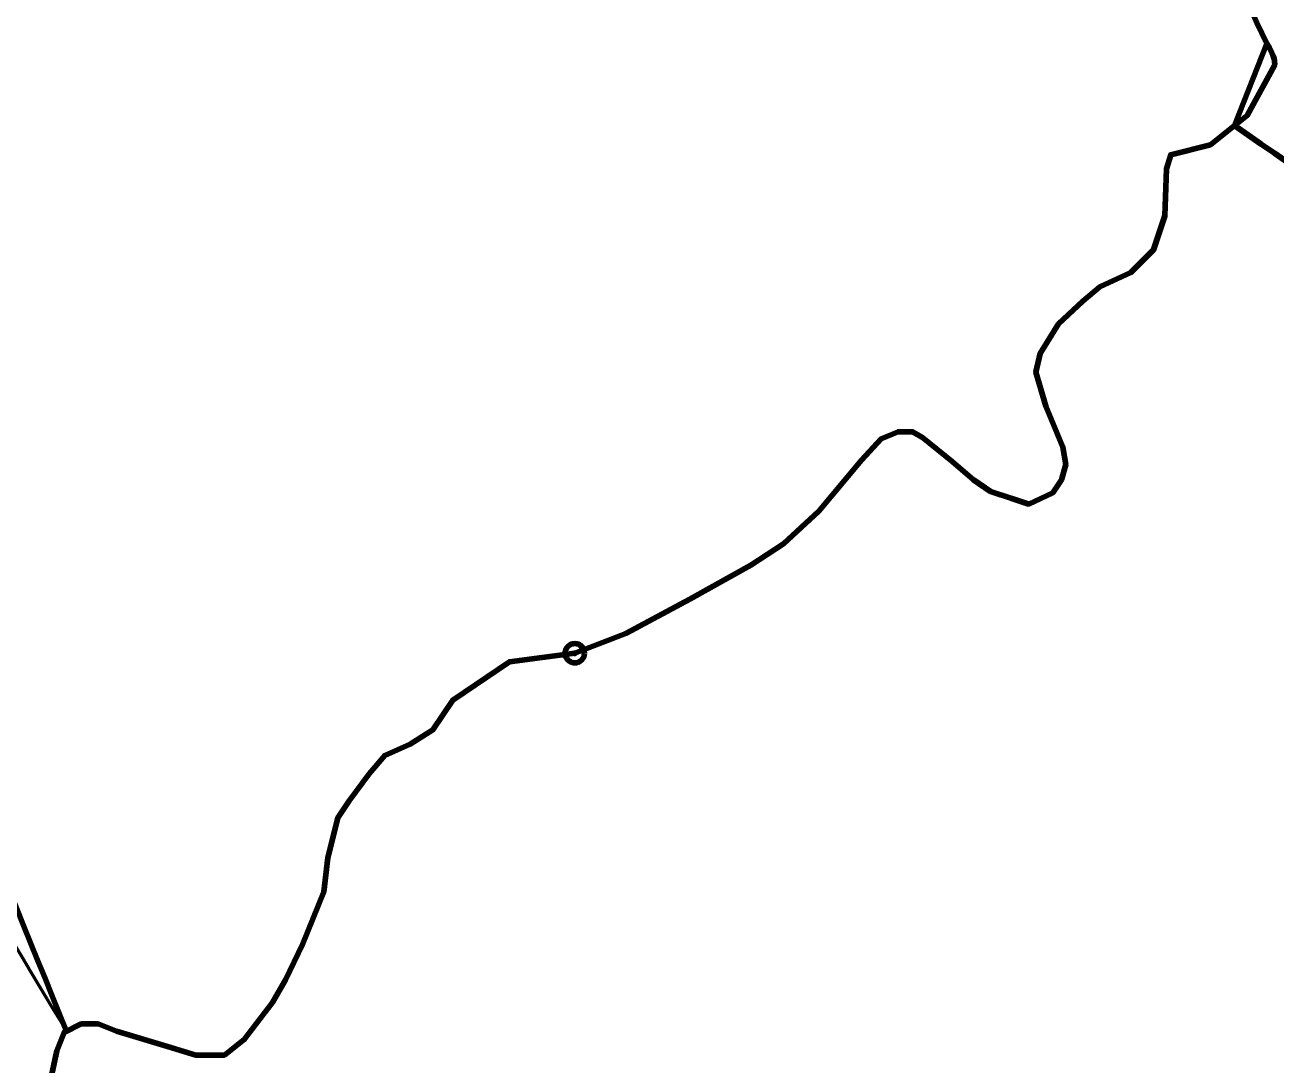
# Model space of a CAD drawing. Extents: x -1643653 to 4543381, y 1624270 to 13878484.
# Drawn here: x 731627 to 738063, y 8938163 to 8943514 of the extents above; entities that cross this region are included whole.
import ezdxf

# ---------------------------------------------------------------- set-up
doc = ezdxf.new("R2010")
doc.units = 0
doc.header["$LTSCALE"] = 200
doc.header["$PDMODE"] = 32
doc.header["$PDSIZE"] = 100
for name, color, linetype, lineweight in [('24', 7, 'Continuous', 25), ('26', 7, 'Continuous', 106), ('28', 7, 'Continuous', 53), ('53', 7, 'Continuous', 106), ('60', 7, 'Continuous', 13), ('9', 7, 'Continuous', 90)]:
    doc.layers.add(name, color=color, linetype=linetype, lineweight=lineweight)

msp = doc.modelspace()

# ---------------------------------------------------------------- linework, layer by layer
at = {"layer": '24', "lineweight": 53}
for points in [[(737294.5, 8944512.4), (737310.4, 8944496.3), (737340.7, 8944455.3), (737370.9, 8944409.3), (737411.1, 8944342.9), (737446.4, 8944296.8), (737492, 8944276.2), (737558.2, 8944280.9), (737634.4, 8944280.4), (737715.5, 8944239.2), (737755.9, 8944193.1), (737760.6, 8944132), (737785.4, 8944050.3), (737815.4, 8943978.8), (737855.4, 8943871.7), (737854.9, 8943800.4), (737869.6, 8943718.8), (737889.3, 8943632.1), (737934.8, 8943591.1), (737964.9, 8943524.7), (738014.8, 8943418.8), (738014.7, 8943418.2), (738014.8, 8943418.8)], [(738014.8, 8943418.8), (738029.4, 8943395.5), (738053.2, 8943344.5), (738056.5, 8943309.6), (737913.6, 8943047.9), (737725.2, 8942897.3), (737520.8, 8942846.1), (737498.9, 8942773.1), (737491.6, 8942531.9), (737433.2, 8942356.6), (737316.4, 8942239.7), (737155.8, 8942166.6), (737068.3, 8942093.6), (736944.2, 8941976.7), (736849.3, 8941823.2), (736827.4, 8941728.2), (736878.5, 8941552.9), (736966.1, 8941341), (736980.7, 8941253.3), (736958.8, 8941172.9), (736915, 8941107.2), (736790.9, 8941048.7), (736703.3, 8941077.9), (736593.9, 8941114.5), (736506.3, 8941172.9), (736396.8, 8941267.9), (736243.5, 8941392.1), (736192.4, 8941421.4), (736119.4, 8941421.4), (736031.9, 8941384.8), (735929.7, 8941275.2), (735710.7, 8941012.2), (735528.2, 8940844.2), (735360.4, 8940734.6), (735046.5, 8940559.2), (734718.1, 8940383.8), (734455.3, 8940281.6)], [(734455.3, 8940281.6), (734119.6, 8940237.7), (733827.7, 8940040.4), (733725.5, 8939887), (733608.7, 8939813.9), (733477.3, 8939755.5), (733397, 8939660.5), (733294.9, 8939521.7), (733236.5, 8939434), (733185.4, 8939229.4), (733163.5, 8939054.1), (733054, 8938783.7), (732966.4, 8938601.1), (732900.7, 8938484.2), (732754.8, 8938294.2), (732652.6, 8938213.8), (732506.6, 8938213.8), (732360.6, 8938257.7), (732097.9, 8938338), (732003, 8938374.6), (731915.4, 8938374.6), (731827.8, 8938330.7), (731791.3, 8938235.8), (731754.8, 8938067.7)]]:
    msp.add_lwpolyline(points, dxfattribs=at)
at = {"layer": '26'}
msp.add_lwpolyline([(731839.8, 8938336.7), (731827.8, 8938330.7), (731791.3, 8938235.8), (731754.8, 8938067.7)], dxfattribs=at)
msp.add_spline([(723248, 8945546.2), (725829.8, 8945095.5), (727540.4, 8944467.3), (728842.4, 8943529.7), (731836.5, 8938343.4)], degree=3, dxfattribs=at)
at = {"layer": '28'}
msp.add_line((731836.5, 8938343.4), (731839.8, 8938336.7), dxfattribs=at)
for points in [[(738014.8, 8943418.8), (737964.9, 8943524.7), (737934.8, 8943591.1), (737889.3, 8943632.1), (737869.6, 8943718.8), (737854.9, 8943800.4), (737855.4, 8943871.7), (737815.4, 8943978.8), (737785.4, 8944050.3), (737760.6, 8944132), (737755.9, 8944193.1), (737715.5, 8944239.2), (737634.4, 8944280.4), (737558.2, 8944280.9), (737492, 8944276.2), (737446.4, 8944296.8), (737411.1, 8944342.9), (737370.9, 8944409.3), (737340.7, 8944455.3), (737310.4, 8944496.3), (737294.5, 8944512.4), (737295.3, 8944521)], [(737294.5, 8944512.4), (737310.4, 8944496.3), (737340.7, 8944455.3), (737370.9, 8944409.3), (737411.1, 8944342.9), (737446.4, 8944296.8), (737492, 8944276.2), (737558.2, 8944280.9), (737634.4, 8944280.4), (737715.5, 8944239.2), (737755.9, 8944193.1), (737760.6, 8944132), (737785.4, 8944050.3), (737815.4, 8943978.8), (737855.4, 8943871.7), (737854.9, 8943800.4), (737869.6, 8943718.8), (737889.3, 8943632.1), (737934.8, 8943591.1), (737964.9, 8943524.7), (738014.8, 8943418.8), (738029, 8943407.3)], [(734455.3, 8940281.6), (734718.1, 8940383.8), (735046.5, 8940559.2), (735360.4, 8940734.6), (735528.2, 8940844.2), (735710.7, 8941012.2), (735929.7, 8941275.2), (736031.9, 8941384.8), (736119.4, 8941421.4), (736192.4, 8941421.4), (736243.5, 8941392.1), (736396.8, 8941267.9), (736506.3, 8941172.9), (736593.9, 8941114.5), (736703.3, 8941077.9), (736790.9, 8941048.7), (736915, 8941107.2), (736958.8, 8941172.9), (736980.7, 8941253.3), (736966.1, 8941341), (736878.5, 8941552.9), (736827.4, 8941728.2), (736849.3, 8941823.2), (736944.2, 8941976.7), (737068.3, 8942093.6), (737155.8, 8942166.6), (737316.4, 8942239.7), (737433.2, 8942356.6), (737491.6, 8942531.9), (737498.9, 8942773.1), (737520.8, 8942846.1), (737725.2, 8942897.3), (737913.6, 8943047.9), (738056.5, 8943309.6), (738029.4, 8943395.5), (738029, 8943407.3), (738014.8, 8943418.8)], [(738029, 8943407.3), (738029.4, 8943395.5), (738053.2, 8943344.5), (738056.5, 8943309.6)], [(738056.5, 8943309.6), (737913.6, 8943047.9), (737725.2, 8942897.3), (737520.8, 8942846.1), (737498.9, 8942773.1), (737491.6, 8942531.9), (737433.2, 8942356.6), (737316.4, 8942239.7), (737155.8, 8942166.6), (737068.3, 8942093.6), (736944.2, 8941976.7), (736849.3, 8941823.2), (736827.4, 8941728.2), (736878.5, 8941552.9), (736966.1, 8941341), (736980.7, 8941253.3), (736958.8, 8941172.9), (736915, 8941107.2), (736790.9, 8941048.7), (736703.3, 8941077.9), (736593.9, 8941114.5), (736506.3, 8941172.9), (736396.8, 8941267.9), (736243.5, 8941392.1), (736192.4, 8941421.4), (736119.4, 8941421.4), (736031.9, 8941384.8), (735929.7, 8941275.2), (735710.7, 8941012.2), (735528.2, 8940844.2), (735360.4, 8940734.6), (735046.5, 8940559.2), (734718.1, 8940383.8), (734455.3, 8940281.6)], [(734455.3, 8940281.6), (734119.6, 8940237.7), (733827.7, 8940040.4), (733725.5, 8939887), (733608.7, 8939813.9), (733477.3, 8939755.5), (733397, 8939660.5), (733294.9, 8939521.7), (733236.5, 8939434), (733185.4, 8939229.4), (733163.5, 8939054.1), (733054, 8938783.7), (732966.4, 8938601.1), (732900.7, 8938484.2), (732754.8, 8938294.2), (732652.6, 8938213.8), (732506.6, 8938213.8), (732360.6, 8938257.7), (732097.9, 8938338), (732003, 8938374.6), (731915.4, 8938374.6), (731827.8, 8938330.7), (731791.3, 8938235.8), (731754.8, 8938067.7)], [(731839.8, 8938336.7), (731915.4, 8938374.6), (732003, 8938374.6), (732097.9, 8938338), (732360.6, 8938257.7), (732506.6, 8938213.8), (732652.6, 8938213.8), (732754.8, 8938294.2), (732900.7, 8938484.2), (732966.4, 8938601.1), (733054, 8938783.7), (733163.5, 8939054.1), (733185.4, 8939229.4), (733236.5, 8939434), (733294.9, 8939521.7), (733397, 8939660.5), (733477.3, 8939755.5), (733608.7, 8939813.9), (733725.5, 8939887), (733827.7, 8940040.4), (734119.6, 8940237.7), (734455.3, 8940281.6)]]:
    msp.add_lwpolyline(points, dxfattribs=at)
msp.add_spline([(723248, 8945546.2), (726235.5, 8945024.6), (727640.7, 8944409.5), (728987.4, 8943325.7), (729924.3, 8941714.7), (731836.5, 8938343.4)], degree=3, dxfattribs=at)
at = {"layer": '53'}
for points in [[(737294.5, 8944512.4), (737310.4, 8944496.3), (737340.7, 8944455.3), (737370.9, 8944409.3), (737411.1, 8944342.9), (737446.4, 8944296.8), (737492, 8944276.2), (737558.2, 8944280.9), (737634.4, 8944280.4), (737715.5, 8944239.2), (737755.9, 8944193.1), (737760.6, 8944132), (737785.4, 8944050.3), (737815.4, 8943978.8), (737855.4, 8943871.7), (737854.9, 8943800.4), (737869.6, 8943718.8), (737889.3, 8943632.1), (737934.8, 8943591.1), (737964.9, 8943524.7), (738014.8, 8943418.8), (738014.7, 8943418.2), (738014.8, 8943418.8)], [(737294.5, 8944512.4), (737310.4, 8944496.3), (737340.7, 8944455.3), (737370.9, 8944409.3), (737411.1, 8944342.9), (737446.4, 8944296.8), (737492, 8944276.2), (737558.2, 8944280.9), (737634.4, 8944280.4), (737715.5, 8944239.2), (737755.9, 8944193.1), (737760.6, 8944132), (737785.4, 8944050.3), (737815.4, 8943978.8), (737855.4, 8943871.7), (737854.9, 8943800.4), (737869.6, 8943718.8), (737889.3, 8943632.1), (737934.8, 8943591.1), (737964.9, 8943524.7), (738014.8, 8943418.8), (738014.7, 8943418.2), (738014.8, 8943418.8)], [(737294.5, 8944512.4), (737310.4, 8944496.3), (737340.7, 8944455.3), (737370.9, 8944409.3), (737411.1, 8944342.9), (737446.4, 8944296.8), (737492, 8944276.2), (737558.2, 8944280.9), (737634.4, 8944280.4), (737715.5, 8944239.2), (737755.9, 8944193.1), (737760.6, 8944132), (737785.4, 8944050.3), (737815.4, 8943978.8), (737855.4, 8943871.7), (737854.9, 8943800.4), (737869.6, 8943718.8), (737889.3, 8943632.1), (737934.8, 8943591.1), (737964.9, 8943524.7), (738014.8, 8943418.8), (738014.7, 8943418.2), (738014.8, 8943418.8)], [(738014.8, 8943418.8), (738029.4, 8943395.5), (738053.2, 8943344.5), (738056.5, 8943309.6), (737913.6, 8943047.9), (737725.2, 8942897.3), (737520.8, 8942846.1), (737498.9, 8942773.1), (737491.6, 8942531.9), (737433.2, 8942356.6), (737316.4, 8942239.7), (737155.8, 8942166.6), (737068.3, 8942093.6), (736944.2, 8941976.7), (736849.3, 8941823.2), (736827.4, 8941728.2), (736878.5, 8941552.9), (736966.1, 8941341), (736980.7, 8941253.3), (736958.8, 8941172.9), (736915, 8941107.2), (736790.9, 8941048.7), (736703.3, 8941077.9), (736593.9, 8941114.5), (736506.3, 8941172.9), (736396.8, 8941267.9), (736243.5, 8941392.1), (736192.4, 8941421.4), (736119.4, 8941421.4), (736031.9, 8941384.8), (735929.7, 8941275.2), (735710.7, 8941012.2), (735528.2, 8940844.2), (735360.4, 8940734.6), (735046.5, 8940559.2), (734718.1, 8940383.8), (734455.3, 8940281.6)], [(738014.8, 8943418.8), (738029.4, 8943395.5), (738053.2, 8943344.5), (738056.5, 8943309.6), (737913.6, 8943047.9), (737725.2, 8942897.3), (737520.8, 8942846.1), (737498.9, 8942773.1), (737491.6, 8942531.9), (737433.2, 8942356.6), (737316.4, 8942239.7), (737155.8, 8942166.6), (737068.3, 8942093.6), (736944.2, 8941976.7), (736849.3, 8941823.2), (736827.4, 8941728.2), (736878.5, 8941552.9), (736966.1, 8941341), (736980.7, 8941253.3), (736958.8, 8941172.9), (736915, 8941107.2), (736790.9, 8941048.7), (736703.3, 8941077.9), (736593.9, 8941114.5), (736506.3, 8941172.9), (736396.8, 8941267.9), (736243.5, 8941392.1), (736192.4, 8941421.4), (736119.4, 8941421.4), (736031.9, 8941384.8), (735929.7, 8941275.2), (735710.7, 8941012.2), (735528.2, 8940844.2), (735360.4, 8940734.6), (735046.5, 8940559.2), (734718.1, 8940383.8), (734455.3, 8940281.6)], [(738014.8, 8943418.8), (738029.4, 8943395.5), (738053.2, 8943344.5), (738056.5, 8943309.6), (737913.6, 8943047.9), (737725.2, 8942897.3), (737520.8, 8942846.1), (737498.9, 8942773.1), (737491.6, 8942531.9), (737433.2, 8942356.6), (737316.4, 8942239.7), (737155.8, 8942166.6), (737068.3, 8942093.6), (736944.2, 8941976.7), (736849.3, 8941823.2), (736827.4, 8941728.2), (736878.5, 8941552.9), (736966.1, 8941341), (736980.7, 8941253.3), (736958.8, 8941172.9), (736915, 8941107.2), (736790.9, 8941048.7), (736703.3, 8941077.9), (736593.9, 8941114.5), (736506.3, 8941172.9), (736396.8, 8941267.9), (736243.5, 8941392.1), (736192.4, 8941421.4), (736119.4, 8941421.4), (736031.9, 8941384.8), (735929.7, 8941275.2), (735710.7, 8941012.2), (735528.2, 8940844.2), (735360.4, 8940734.6), (735046.5, 8940559.2), (734718.1, 8940383.8), (734455.3, 8940281.6)], [(734455.3, 8940281.6), (734119.6, 8940237.7), (733827.7, 8940040.4), (733725.5, 8939887), (733608.7, 8939813.9), (733477.3, 8939755.5), (733397, 8939660.5), (733294.9, 8939521.7), (733236.5, 8939434), (733185.4, 8939229.4), (733163.5, 8939054.1), (733054, 8938783.7), (732966.4, 8938601.1), (732900.7, 8938484.2), (732754.8, 8938294.2), (732652.6, 8938213.8), (732506.6, 8938213.8), (732360.6, 8938257.7), (732097.9, 8938338), (732003, 8938374.6), (731915.4, 8938374.6), (731827.8, 8938330.7), (731791.3, 8938235.8), (731754.8, 8938067.7)], [(734455.3, 8940281.6), (734119.6, 8940237.7), (733827.7, 8940040.4), (733725.5, 8939887), (733608.7, 8939813.9), (733477.3, 8939755.5), (733397, 8939660.5), (733294.9, 8939521.7), (733236.5, 8939434), (733185.4, 8939229.4), (733163.5, 8939054.1), (733054, 8938783.7), (732966.4, 8938601.1), (732900.7, 8938484.2), (732754.8, 8938294.2), (732652.6, 8938213.8), (732506.6, 8938213.8), (732360.6, 8938257.7), (732097.9, 8938338), (732003, 8938374.6), (731915.4, 8938374.6), (731827.8, 8938330.7), (731791.3, 8938235.8), (731754.8, 8938067.7)], [(734455.3, 8940281.6), (734119.6, 8940237.7), (733827.7, 8940040.4), (733725.5, 8939887), (733608.7, 8939813.9), (733477.3, 8939755.5), (733397, 8939660.5), (733294.9, 8939521.7), (733236.5, 8939434), (733185.4, 8939229.4), (733163.5, 8939054.1), (733054, 8938783.7), (732966.4, 8938601.1), (732900.7, 8938484.2), (732754.8, 8938294.2), (732652.6, 8938213.8), (732506.6, 8938213.8), (732360.6, 8938257.7), (732097.9, 8938338), (732003, 8938374.6), (731915.4, 8938374.6), (731827.8, 8938330.7), (731791.3, 8938235.8), (731754.8, 8938067.7)]]:
    msp.add_lwpolyline(points, dxfattribs=at)
at = {"layer": '60', "lineweight": 25}
msp.add_spline([(814781, 9009175.5), (814787.2, 9009173.4), (814796.9, 9009173.4), (814799.4, 9009172.4), (814805.1, 9009174.5), (814805.6, 9009176.5), (814811.7, 9009179.5), (814811.7, 9009179.5), (814801.5, 9009181), (814790.7, 9009181.5), (814784.1, 9009183.1), (814777.4, 9009185.1), (814778.4, 9009175.5)], degree=3, dxfattribs=at)
at = {"layer": '9'}
msp.add_line((737849.4, 8942996.8), (738014.8, 8943418.8), dxfattribs=at)
for points in [[(737294.5, 8944512.4), (737310.4, 8944496.3), (737340.7, 8944455.3), (737370.9, 8944409.3), (737411.1, 8944342.9), (737446.4, 8944296.8), (737492, 8944276.2), (737558.2, 8944280.9), (737634.4, 8944280.4), (737715.5, 8944239.2), (737755.9, 8944193.1), (737760.6, 8944132), (737785.4, 8944050.3), (737815.4, 8943978.8), (737855.4, 8943871.7), (737854.9, 8943800.4), (737869.6, 8943718.8), (737889.3, 8943632.1), (737934.8, 8943591.1), (737964.9, 8943524.7), (738014.8, 8943418.8), (738014.7, 8943418.2), (738014.8, 8943418.8)], [(738014.8, 8943418.8), (738029.4, 8943395.5), (738053.2, 8943344.5), (738056.5, 8943309.6), (737913.6, 8943047.9), (737725.2, 8942897.3), (737520.8, 8942846.1), (737498.9, 8942773.1), (737491.6, 8942531.9), (737433.2, 8942356.6), (737316.4, 8942239.7), (737155.8, 8942166.6), (737068.3, 8942093.6), (736944.2, 8941976.7), (736849.3, 8941823.2), (736827.4, 8941728.2), (736878.5, 8941552.9), (736966.1, 8941341), (736980.7, 8941253.3), (736958.8, 8941172.9), (736915, 8941107.2), (736790.9, 8941048.7), (736703.3, 8941077.9), (736593.9, 8941114.5), (736506.3, 8941172.9), (736396.8, 8941267.9), (736243.5, 8941392.1), (736192.4, 8941421.4), (736119.4, 8941421.4), (736031.9, 8941384.8), (735929.7, 8941275.2), (735710.7, 8941012.2), (735528.2, 8940844.2), (735360.4, 8940734.6), (735046.5, 8940559.2), (734718.1, 8940383.8), (734455.3, 8940281.6)], [(738014.8, 8943418.8), (738029.4, 8943395.5), (738053.2, 8943344.5), (738056.5, 8943309.6), (737913.6, 8943047.9), (737725.2, 8942897.3), (737520.8, 8942846.1), (737498.9, 8942773.1), (737491.6, 8942531.9), (737433.2, 8942356.6), (737316.4, 8942239.7), (737155.8, 8942166.6), (737068.3, 8942093.6), (736944.2, 8941976.7), (736849.3, 8941823.2), (736827.4, 8941728.2), (736878.5, 8941552.9), (736966.1, 8941341), (736980.7, 8941253.3), (736958.8, 8941172.9), (736915, 8941107.2), (736790.9, 8941048.7), (736703.3, 8941077.9), (736593.9, 8941114.5), (736506.3, 8941172.9), (736396.8, 8941267.9), (736243.5, 8941392.1), (736192.4, 8941421.4), (736119.4, 8941421.4), (736031.9, 8941384.8), (735929.7, 8941275.2), (735710.7, 8941012.2), (735528.2, 8940844.2), (735360.4, 8940734.6), (735046.5, 8940559.2), (734718.1, 8940383.8), (734455.3, 8940281.6)], [(737849.6, 8942996.8), (737725.2, 8942897.3), (737520.8, 8942846.1), (737498.9, 8942773.1), (737491.6, 8942531.9), (737433.2, 8942356.6), (737316.4, 8942239.7), (737155.8, 8942166.6), (737068.3, 8942093.6), (736944.2, 8941976.7), (736849.3, 8941823.2), (736827.4, 8941728.2), (736878.5, 8941552.9), (736966.1, 8941341), (736980.7, 8941253.3), (736958.8, 8941172.9), (736915, 8941107.2), (736790.9, 8941048.7), (736703.3, 8941077.9), (736593.9, 8941114.5), (736506.3, 8941172.9), (736396.8, 8941267.9), (736243.5, 8941392.1), (736192.4, 8941421.4), (736119.4, 8941421.4), (736031.9, 8941384.8), (735929.7, 8941275.2), (735710.7, 8941012.2), (735528.2, 8940844.2), (735360.4, 8940734.6), (735046.5, 8940559.2), (734718.1, 8940383.8), (734455.3, 8940281.6)], [(734455.3, 8940281.6), (734119.6, 8940237.7), (733827.7, 8940040.4), (733725.5, 8939887), (733608.7, 8939813.9), (733477.3, 8939755.5), (733397, 8939660.5), (733294.9, 8939521.7), (733236.5, 8939434), (733185.4, 8939229.4), (733163.5, 8939054.1), (733054, 8938783.7), (732966.4, 8938601.1), (732900.7, 8938484.2), (732754.8, 8938294.2), (732652.6, 8938213.8), (732506.6, 8938213.8), (732360.6, 8938257.7), (732097.9, 8938338), (732003, 8938374.6), (731915.4, 8938374.6), (731827.8, 8938330.7), (731791.3, 8938235.8), (731754.8, 8938067.7)], [(734455.3, 8940281.6), (734119.6, 8940237.7), (733827.7, 8940040.4), (733725.5, 8939887), (733608.7, 8939813.9), (733477.3, 8939755.5), (733397, 8939660.5), (733294.9, 8939521.7), (733236.5, 8939434), (733185.4, 8939229.4), (733163.5, 8939054.1), (733054, 8938783.7), (732966.4, 8938601.1), (732900.7, 8938484.2), (732754.8, 8938294.2), (732652.6, 8938213.8), (732506.6, 8938213.8), (732360.6, 8938257.7), (732097.9, 8938338), (732003, 8938374.6), (731915.4, 8938374.6), (731827.8, 8938330.7), (731791.3, 8938235.8), (731754.8, 8938067.7)], [(734455.3, 8940281.6), (734119.6, 8940237.7), (733827.7, 8940040.4), (733725.5, 8939887), (733608.7, 8939813.9), (733477.3, 8939755.5), (733397, 8939660.5), (733294.9, 8939521.7), (733236.5, 8939434), (733185.4, 8939229.4), (733163.5, 8939054.1), (733054, 8938783.7), (732966.4, 8938601.1), (732900.7, 8938484.2), (732754.8, 8938294.2), (732652.6, 8938213.8), (732506.6, 8938213.8), (732360.6, 8938257.7), (732097.9, 8938338), (732003, 8938374.6), (731915.4, 8938374.6), (731827.8, 8938330.7), (731791.3, 8938235.8), (731754.8, 8938067.7)]]:
    msp.add_lwpolyline(points, dxfattribs=at)
for points in [[(743914.7, 8940037.6), (742675.2, 8941159), (742317.7, 8942267.2), (741308, 8942564.7), (740014, 8942114.2), (737849.4, 8942996.8)], [(743914.7, 8940037.6), (742675.2, 8941159), (742317.7, 8942267.2), (741308, 8942564.7), (740014, 8942114.2), (737849.6, 8942996.8)]]:
    msp.add_spline(points, degree=3, dxfattribs=at)
msp.add_point((734455.3, 8940281.6), dxfattribs=at)

doc.saveas('drawing.dxf')
